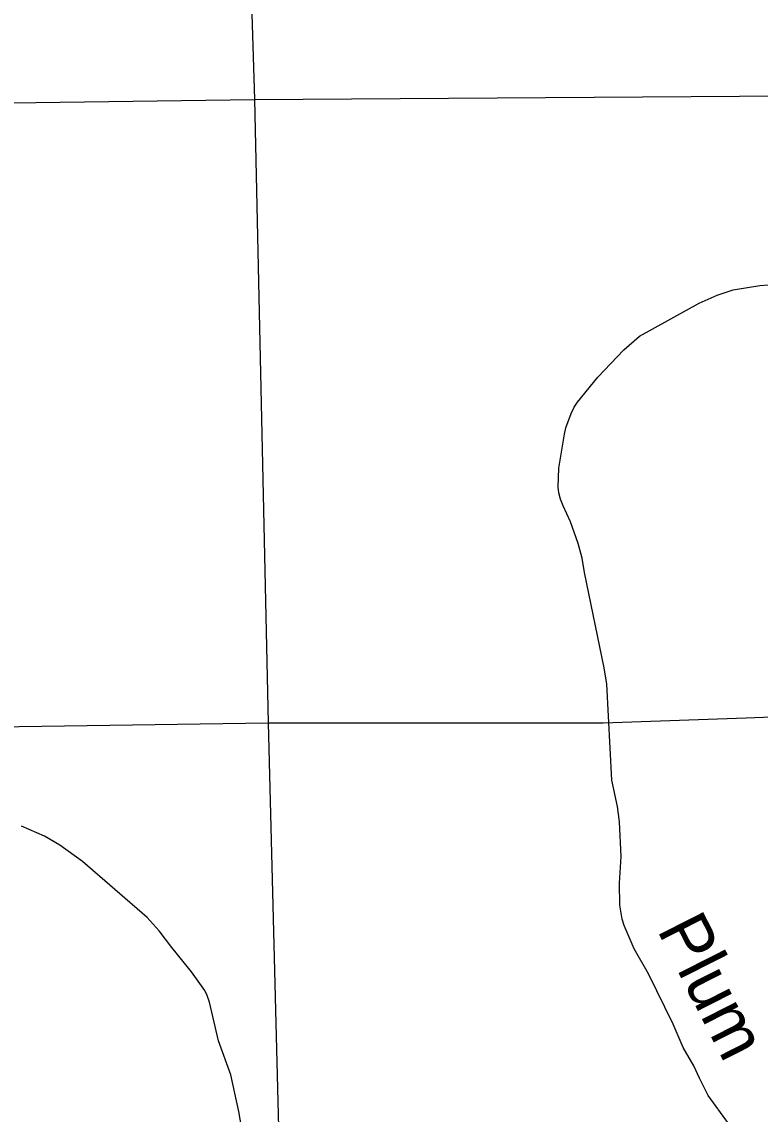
# Model space of a CAD drawing. Extents: x -19 to 366, y -4 to 359.
# Drawn here: x 166.954 to 168.146, y 177.432 to 179.195 of the extents above; entities that cross this region are included whole.
import ezdxf

# ---------------------------------------------------------------- set-up
doc = ezdxf.new("R2010")
doc.units = 0
for name, color, linetype in [('Level 35', 7, 'Continuous'), ('Level 5', 7, 'Continuous'), ('Level 60', 7, 'Continuous')]:
    doc.layers.add(name, color=color, linetype=linetype)

msp = doc.modelspace()

# ---------------------------------------------------------------- linework, layer by layer
at = {"layer": 'Level 35'}
for points in [[(167.8405, 178.5627), (167.8456, 178.5729), (167.8506, 178.5807), (167.8838, 178.6214), (167.9255, 178.6654), (167.9508, 178.6872), (168.0472, 178.7407), (168.0763, 178.7535), (168.102, 178.7622), (168.1453, 178.7691), (168.174, 178.7716)], [(168.0945, 177.4165), (168.0619, 177.4616), (168.0479, 177.4897), (168.0384, 177.5095), (168.0215, 177.5392), (168.005, 177.5767), (167.9651, 177.658), (167.9421, 177.6985), (167.9261, 177.7364), (167.9228, 177.7465), (167.9193, 177.7688), (167.9183, 177.8044), (167.9215, 177.8474), (167.9184, 177.9034), (167.9153, 177.9281), (167.9062, 177.9709), (167.898, 178.1258), (167.894, 178.152), (167.8618, 178.3062), (167.8583, 178.3289), (167.8516, 178.353), (167.8395, 178.3877), (167.8274, 178.4135), (167.8233, 178.4242), (167.8206, 178.4348), (167.8194, 178.4435), (167.8206, 178.4744), (167.8297, 178.5295), (167.8321, 178.5396), (167.8405, 178.5627)], [(167.3086, 177.411), (167.3039, 177.4362), (167.2911, 177.4954), (167.2713, 177.55), (167.2619, 177.5894), (167.2567, 177.6124), (167.253, 177.6231), (167.249, 177.6315), (167.2279, 177.6612), (167.1962, 177.7006), (167.1756, 177.7277), (167.1561, 177.7489), (167.0518, 177.8393), (167.0151, 177.8659), (166.9903, 177.8806), (166.9535, 177.8968)]]:
    msp.add_lwpolyline(points, dxfattribs=at)
at = {"layer": 'Level 5'}
for points in [[(167.2972, 180.1036), (167.3293, 179.0697)], [(167.3293, 179.0697), (168.3474, 179.0763)], [(166.8976, 179.0636), (167.3293, 179.0697)], [(167.3293, 179.0697), (167.3515, 178.0632)], [(167.3515, 178.0632), (167.8923, 178.0633), (168.123, 178.0716), (168.3745, 178.0811)], [(166.3649, 178.0488), (167.3515, 178.0632)], [(167.3515, 178.0632), (167.3774, 177.0519)]]:
    msp.add_lwpolyline(points, dxfattribs=at)
at = {"layer": 'Level 60'}
for points in [[(176.1271, 2.4436), (175.8876, 11.0613), (175.6472, 19.6792), (175.4061, 28.2972), (175.164, 36.9153), (174.9212, 45.5335), (174.6775, 54.1519), (174.433, 62.7704), (174.1876, 71.389), (173.9414, 80.0077), (173.6944, 88.6266), (173.4466, 97.2456), (173.1979, 105.8647), (172.9484, 114.484), (172.6981, 123.1034), (172.447, 131.7229), (172.195, 140.3425), (171.9422, 148.9623), (171.6886, 157.5822), (171.4342, 166.2022), (171.179, 174.8224), (170.9229, 183.4427), (170.666, 192.0631), (170.4084, 200.6837), (170.1499, 209.3044), (169.8906, 217.9252), (169.6305, 226.5461), (169.3695, 235.1672), (169.1078, 243.7884), (168.8453, 252.4098), (168.5819, 261.0312), (168.3178, 269.6528), (168.0528, 278.2746), (167.7871, 286.8964), (167.5205, 295.5185), (167.2532, 304.1406), (166.985, 312.7629), (166.7161, 321.3853), (166.4463, 330.0078), (166.1758, 338.6305), (165.9044, 347.2533)], [(168.7902, 2.2442), (168.5607, 10.8615), (168.3304, 19.479), (168.0993, 28.0965), (167.8673, 36.7142), (167.6346, 45.3321), (167.4011, 53.95), (167.1668, 62.5681), (166.9316, 71.1863), (166.6957, 79.8047), (166.459, 88.4232), (166.2215, 97.0418), (165.9832, 105.6605), (165.7441, 114.2794), (165.5043, 122.8984), (165.2636, 131.5176), (165.0221, 140.1368), (164.7799, 148.7563), (164.5369, 157.3758), (164.2931, 165.9955), (164.0485, 174.6153), (163.8031, 183.2352), (163.5569, 191.8553), (163.31, 200.4755), (163.0623, 209.0959), (162.8138, 217.7164), (162.5645, 226.337), (162.3145, 234.9577), (162.0637, 243.5786), (161.8121, 252.1997), (161.5597, 260.8208), (161.3066, 269.4421), (161.0527, 278.0636), (160.798, 286.6851), (160.5426, 295.3068), (160.2864, 303.9287), (160.0294, 312.5507), (159.7717, 321.1728), (159.5132, 329.7951), (159.2539, 338.4175), (158.9939, 347.04)], [(0, 172.2839), (7.1335, 172.2883), (14.267, 172.3015), (21.4005, 172.3236), (28.5339, 172.3544), (35.6673, 172.3941), (42.8006, 172.4426), (49.9339, 172.4999), (57.0671, 172.566), (64.2002, 172.6409), (71.3332, 172.7246), (78.4661, 172.8172), (85.5989, 172.9186), (92.7315, 173.0287), (99.8641, 173.1477), (106.9964, 173.2755), (114.1286, 173.4122), (121.2606, 173.5576), (128.3925, 173.7119), (135.5241, 173.8749), (142.6555, 174.0468), (149.7867, 174.2275), (156.9177, 174.417), (164.0485, 174.6153), (171.179, 174.8224), (178.3092, 175.0383), (185.4392, 175.2631), (192.5688, 175.4966), (199.6982, 175.739), (206.8273, 175.9902), (213.9561, 176.2502), (221.0845, 176.5189), (228.2126, 176.7965), (235.3404, 177.083), (242.4677, 177.3782), (249.5948, 177.6822), (256.7214, 177.995), (263.8476, 178.3167), (270.9735, 178.6471), (278.0989, 178.9863), (285.2239, 179.3344), (292.3485, 179.6912), (299.4726, 180.0569), (306.5963, 180.4314), (313.7195, 180.8146), (320.8422, 181.2067), (327.9644, 181.6076), (335.0862, 182.0172), (342.2074, 182.4357)]]:
    msp.add_spline(points, degree=3, dxfattribs=at)

# ---------------------------------------------------------------- texts
at = {"layer": 'Level 35'}
msp.add_text('Plum', height=0.08, rotation=296.8743, dxfattribs=at).set_placement((167.9784, 177.7295))

doc.saveas('drawing.dxf')
